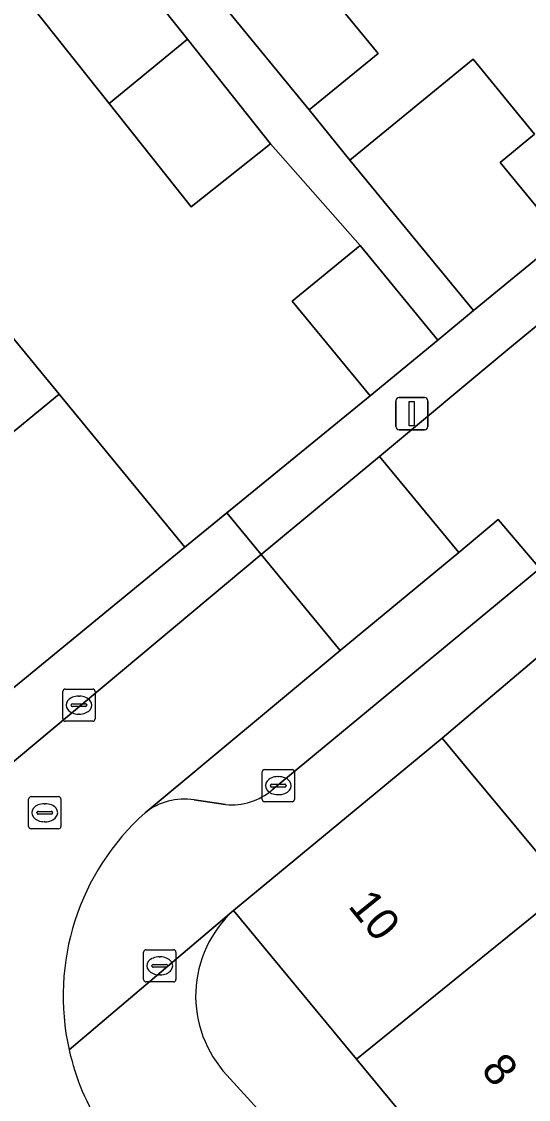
# Model space of a CAD drawing. Extents: x 159039 to 160102, y 381214 to 382524.
# Drawn here: x 159618.72 to 159634.45, y 381905.02 to 381938.48 of the extents above; entities that cross this region are included whole.
import ezdxf

# ---------------------------------------------------------------- set-up
doc = ezdxf.new("R2010")
doc.units = 0
for name, color, linetype in [('IMGEO_Brandkraan', 7, 'Continuous'), ('IMGEO_Erf', 7, 'Continuous'), ('IMGEO_Kolk', 7, 'Continuous'), ('IMGEO_Lichtmast', 7, 'Continuous'), ('IMGEO_Muur', 7, 'Continuous'), ('IMGEO_Pand', 7, 'Continuous'), ('IMGEO_Pand_nummerreeks', 7, 'Continuous'), ('IMGEO_Parkeervlak_open', 7, 'Continuous'), ('IMGEO_Rijbaan_lokaal_open', 7, 'Continuous'), ('IMGEO_Rioolput', 7, 'Continuous'), ('IMGEO_Voetpad_open', 7, 'Continuous')]:
    doc.layers.add(name, color=color, linetype=linetype)

msp = doc.modelspace()

# ---------------------------------------------------------------- linework, layer by layer
at = {"layer": 'IMGEO_Brandkraan'}
for p, q in [((159622.51, 381908.74), (159622.51, 381909.592)), ((159622.585, 381909.666), (159623.437, 381909.666)), ((159623.511, 381909.592), (159623.511, 381908.74)), ((159622.769, 381909.16), (159622.769, 381909.172)), ((159622.812, 381909.209), (159623.21, 381909.209)), ((159622.998, 381909.446), (159623.023, 381909.446)), ((159623.253, 381909.172), (159623.253, 381909.16)), ((159623.207, 381909.123), (159622.809, 381909.123)), ((159623.021, 381908.886), (159622.996, 381908.886)), ((159623.437, 381908.666), (159622.585, 381908.666))]:
    msp.add_line(p, q, dxfattribs=at)
for points in [[(159622.51, 381908.74), (159622.51, 381909.592)], [(159622.585, 381909.666), (159623.437, 381909.666)], [(159623.511, 381909.592), (159623.511, 381908.74)], [(159623.437, 381908.666), (159622.585, 381908.666)]]:
    msp.add_lwpolyline(points, dxfattribs=at)
for centre, radius, start, end in [((159622.587, 381909.59), 0.0765, 91.552, 178.448), ((159622.587, 381909.59), 0.0765, 91.552, 178.448), ((159623.435, 381909.59), 0.0765, 1.552, 88.448), ((159623.435, 381909.59), 0.0765, 1.552, 88.448), ((159622.809, 381909.169), 0.0403, 85.8775, 175.7526), ((159622.806, 381909.159), 0.0366, 178.938, 274.7102), ((159623.21, 381909.166), 0.043, 264.8664, 352.4533), ((159623.214, 381909.171), 0.0386, 1.7309, 96.639), ((159622.587, 381908.742), 0.0765, 181.552, 268.448), ((159622.587, 381908.742), 0.0765, 181.552, 268.448), ((159623.435, 381908.742), 0.0765, 271.552, 358.448), ((159623.435, 381908.742), 0.0765, 271.552, 358.448)]:
    msp.add_arc(centre, radius, start, end, dxfattribs=at)
for centre, major_axis, ratio, start_param, end_param in [((159622.997, 381909.166), (-0.387, 0.002), 0.722429, 4.712389, 7.853982), ((159623.022, 381909.166), (-0.39, 0.002), 0.717154, 1.570796, 4.712389)]:
    msp.add_ellipse(centre, major_axis=major_axis, ratio=ratio, start_param=start_param, end_param=end_param, dxfattribs=at)
at = {"layer": 'IMGEO_Erf'}
for points in [[(159635.563, 381966.926), (159634.375, 381968.349), (159600.304, 381940.359), (159598.759, 381939.089), (159601.3, 381936.01), (159600.597, 381935.418), (159616.549, 381916.223), (159617.368, 381916.893), (159613.468, 381921.64), (159609.664, 381926.27), (159605.86, 381930.902), (159601.961, 381935.647), (159608.384, 381940.923), (159612.283, 381936.177), (159616.087, 381931.546), (159619.891, 381926.915), (159623.79, 381922.169), (159625.094, 381923.234), (159629.536, 381926.863), (159627.122, 381929.805), (159629.225, 381931.531), (159626.448, 381934.691), (159623.987, 381932.737), (159621.441, 381935.944)], [(159621.441, 381935.944), (159619.077, 381938.921), (159621.538, 381940.875), (159620.244, 381942.504), (159621.348, 381943.411), (159622.328, 381942.219), (159624.461, 381943.973), (159627.084, 381940.783), (159629.785, 381937.498), (159627.652, 381935.744), (159628.91, 381934.186), (159632.732, 381937.322), (159634.644, 381934.991), (159633.572, 381934.111), (159635.493, 381931.77)], [(159637.136, 381920.774), (159631.769, 381916.237), (159632.522, 381915.331), (159635.652, 381911.563)], [(159632.954, 381901.623), (159629.113, 381906.267), (159625.296, 381910.882)], [(159625.093, 381905.776), (159642.752, 381886.384), (159643.706, 381885.337), (159647.698, 381888.721), (159649.918, 381885.992), (159645.971, 381882.892), (159646.785, 381881.967), (159666.065, 381860.87)]]:
    msp.add_lwpolyline(points, dxfattribs=at)
msp.add_arc((159627.717, 381908.229), 3.592, 132.379, 223.0675, dxfattribs=at)
at = {"layer": 'IMGEO_Kolk'}
for p, q in [((159620.005, 381916.835), (159620.005, 381917.687)), ((159620.08, 381917.761), (159620.932, 381917.761)), ((159620.493, 381917.541), (159620.518, 381917.541)), ((159621.006, 381917.687), (159621.006, 381916.835)), ((159620.264, 381917.255), (159620.264, 381917.267)), ((159620.702, 381917.218), (159620.304, 381917.218)), ((159620.307, 381917.304), (159620.705, 381917.304)), ((159620.748, 381917.267), (159620.748, 381917.255)), ((159620.516, 381916.981), (159620.491, 381916.981)), ((159620.932, 381916.761), (159620.08, 381916.761)), ((159626.189, 381914.335), (159626.189, 381915.187)), ((159626.264, 381915.261), (159627.116, 381915.261)), ((159627.19, 381915.187), (159627.19, 381914.335)), ((159626.677, 381915.041), (159626.702, 381915.041)), ((159626.448, 381914.755), (159626.448, 381914.767)), ((159626.886, 381914.718), (159626.488, 381914.718)), ((159626.491, 381914.804), (159626.889, 381914.804)), ((159626.932, 381914.767), (159626.932, 381914.755)), ((159627.116, 381914.261), (159626.264, 381914.261)), ((159626.7, 381914.481), (159626.675, 381914.481))]:
    msp.add_line(p, q, dxfattribs=at)
for points in [[(159620.005, 381916.835), (159620.005, 381917.687)], [(159620.08, 381917.761), (159620.932, 381917.761)], [(159621.006, 381917.687), (159621.006, 381916.835)], [(159620.932, 381916.761), (159620.08, 381916.761)], [(159626.189, 381914.335), (159626.189, 381915.187)], [(159626.264, 381915.261), (159627.116, 381915.261)], [(159627.19, 381915.187), (159627.19, 381914.335)], [(159627.116, 381914.261), (159626.264, 381914.261)]]:
    msp.add_lwpolyline(points, dxfattribs=at)
for centre, radius, start, end in [((159620.082, 381917.685), 0.0765, 91.552, 178.448), ((159620.082, 381917.685), 0.0765, 91.552, 178.448), ((159620.93, 381917.685), 0.0765, 1.552, 88.448), ((159620.93, 381917.685), 0.0765, 1.552, 88.448), ((159620.304, 381917.264), 0.0403, 85.8775, 175.7526), ((159620.301, 381917.254), 0.0366, 178.938, 274.7102), ((159620.705, 381917.261), 0.043, 264.8664, 352.4533), ((159620.709, 381917.266), 0.0386, 1.7309, 96.639), ((159620.082, 381916.837), 0.0765, 181.552, 268.448), ((159620.082, 381916.837), 0.0765, 181.552, 268.448), ((159620.93, 381916.837), 0.0765, 271.552, 358.448), ((159620.93, 381916.837), 0.0765, 271.552, 358.448), ((159626.266, 381915.185), 0.0765, 91.552, 178.448), ((159626.266, 381915.185), 0.0765, 91.552, 178.448), ((159627.114, 381915.185), 0.0765, 1.552, 88.448), ((159627.114, 381915.185), 0.0765, 1.552, 88.448), ((159626.488, 381914.764), 0.0403, 85.8775, 175.7526), ((159626.485, 381914.754), 0.0366, 178.938, 274.7102), ((159626.889, 381914.761), 0.043, 264.8664, 352.4533), ((159626.893, 381914.766), 0.0386, 1.7309, 96.639), ((159626.266, 381914.337), 0.0765, 181.552, 268.448), ((159626.266, 381914.337), 0.0765, 181.552, 268.448), ((159627.114, 381914.337), 0.0765, 271.552, 358.448), ((159627.114, 381914.337), 0.0765, 271.552, 358.448)]:
    msp.add_arc(centre, radius, start, end, dxfattribs=at)
for centre, major_axis, ratio, start_param, end_param in [((159620.492, 381917.261), (-0.387, 0.002), 0.722429, 4.712389, 7.853982), ((159620.517, 381917.261), (-0.39, 0.002), 0.717154, 1.570796, 4.712389), ((159626.676, 381914.761), (-0.387, 0.002), 0.722429, 4.712389, 7.853982), ((159626.701, 381914.761), (-0.39, 0.002), 0.717154, 1.570796, 4.712389)]:
    msp.add_ellipse(centre, major_axis=major_axis, ratio=ratio, start_param=start_param, end_param=end_param, dxfattribs=at)
at = {"layer": 'IMGEO_Lichtmast'}
for p, q in [((159630.335, 381925.912), (159630.335, 381926.712)), ((159630.335, 381926.712), (159630.335, 381925.912)), ((159630.435, 381926.812), (159631.225, 381926.812)), ((159631.225, 381926.812), (159630.435, 381926.812)), ((159631.325, 381926.712), (159631.325, 381925.912)), ((159631.325, 381925.912), (159631.325, 381926.712)), ((159631.225, 381925.812), (159630.435, 381925.812)), ((159630.435, 381925.812), (159631.225, 381925.812))]:
    msp.add_line(p, q, dxfattribs=at)
msp.add_lwpolyline([(159630.755, 381926.687), (159630.905, 381926.687), (159630.905, 381925.937), (159630.755, 381925.937), (159630.755, 381926.687)], dxfattribs=at)
for centre, start, end in [((159630.435, 381926.712), 90, 180), ((159630.435, 381926.712), 90, 180), ((159631.225, 381926.712), 0, 90), ((159631.225, 381926.712), 360, 90), ((159630.435, 381925.912), 180, 270), ((159630.435, 381925.912), 180, 270), ((159631.225, 381925.912), 270, 0), ((159631.225, 381925.912), 270, 0)]:
    msp.add_arc(centre, 0.1, start, end, dxfattribs=at)
at = {"layer": 'IMGEO_Muur'}
msp.add_lwpolyline([(159623.79, 381922.169), (159629.536, 381926.863)], dxfattribs=at)
at = {"layer": 'IMGEO_Pand'}
for points in [[(159621.441, 381935.944), (159623.87, 381937.939), (159621.538, 381940.875), (159619.077, 381938.921)], [(159627.084, 381940.783), (159624.949, 381939.031), (159627.652, 381935.744), (159629.785, 381937.498)], [(159621.441, 381935.944), (159623.987, 381932.737), (159626.448, 381934.691), (159623.87, 381937.939)], [(159632.744, 381929.514), (159635.493, 381931.77), (159633.572, 381934.111), (159634.644, 381934.991), (159632.732, 381937.322), (159628.91, 381934.186)], [(159609.664, 381926.27), (159613.468, 381921.64), (159619.891, 381926.915), (159616.087, 381931.546)], [(159631.64, 381928.589), (159629.225, 381931.531), (159627.122, 381929.805), (159629.536, 381926.863)], [(159619.891, 381926.915), (159613.468, 381921.64), (159617.368, 381916.893), (159623.79, 381922.169)], [(159635.652, 381911.563), (159632.522, 381915.331), (159631.769, 381916.237), (159626.723, 381912.063), (159625.296, 381910.882), (159629.113, 381906.267)], [(159639.504, 381906.927), (159635.652, 381911.563), (159629.113, 381906.267), (159632.954, 381901.623)]]:
    msp.add_lwpolyline(points, close=True, dxfattribs=at)
at = {"layer": 'IMGEO_Parkeervlak_open'}
for points in [[(159626.501, 381914.629), (159634.804, 381921.508), (159633.509, 381923.021), (159632.286, 381922.003), (159628.611, 381918.954), (159622.557, 381913.92)], [(159624.076, 381914.319), (159625.055, 381914.173)]]:
    msp.add_lwpolyline(points, dxfattribs=at)
for centre, radius, start, end in [((159625.228, 381916.146), 1.98, 264.9924, 310.0133), ((159623.767, 381912.404), 1.94, 80.8407, 128.5944)]:
    msp.add_arc(centre, radius, start, end, dxfattribs=at)
at = {"layer": 'IMGEO_Rijbaan_lokaal_open'}
for points in [[(159669.554, 381955.245), (159661.06, 381948.222), (159659.769, 381949.834), (159657.442, 381947.905), (159652.154, 381943.516), (159649.586, 381941.383), (159650.867, 381939.766), (159641.997, 381932.408), (159640.703, 381934.004), (159636.733, 381930.706), (159633.809, 381928.298), (159629.825, 381924.985), (159632.286, 381922.003), (159633.509, 381923.021), (159634.804, 381921.508), (159635.327, 381921.942), (159638.23, 381924.343), (159658.001, 381940.7), (159672.054, 381952.235)], [(159629.825, 381924.985), (159626.155, 381921.936), (159628.611, 381918.954), (159632.286, 381922.003)]]:
    msp.add_lwpolyline(points, close=True, dxfattribs=at)
msp.add_lwpolyline([(159622.557, 381913.92), (159628.611, 381918.954), (159626.155, 381921.936), (159618.057, 381915.162)], dxfattribs=at)
for centre, radius, start, end in [((159627.649, 381908.23), 7.636, 131.8229, 192.6064), ((159627.676, 381908.244), 7.665, 192.665, 212.8471)]:
    msp.add_arc(centre, radius, start, end, dxfattribs=at)
at = {"layer": 'IMGEO_Rioolput'}
for p, q in [((159618.942, 381913.494), (159618.942, 381914.346)), ((159619.017, 381914.42), (159619.869, 381914.42)), ((159619.43, 381914.2), (159619.455, 381914.2)), ((159619.943, 381914.346), (159619.943, 381913.494)), ((159619.201, 381913.914), (159619.201, 381913.926)), ((159619.639, 381913.877), (159619.241, 381913.877)), ((159619.244, 381913.963), (159619.642, 381913.963)), ((159619.685, 381913.926), (159619.685, 381913.914)), ((159619.453, 381913.64), (159619.428, 381913.64)), ((159619.869, 381913.42), (159619.017, 381913.42))]:
    msp.add_line(p, q, dxfattribs=at)
for points in [[(159618.942, 381913.494), (159618.942, 381914.346)], [(159619.017, 381914.42), (159619.869, 381914.42)], [(159619.943, 381914.346), (159619.943, 381913.494)], [(159619.869, 381913.42), (159619.017, 381913.42)]]:
    msp.add_lwpolyline(points, dxfattribs=at)
for centre, radius, start, end in [((159619.019, 381914.344), 0.0765, 91.552, 178.448), ((159619.019, 381914.344), 0.0765, 91.552, 178.448), ((159619.867, 381914.344), 0.0765, 1.552, 88.448), ((159619.867, 381914.344), 0.0765, 1.552, 88.448), ((159619.241, 381913.923), 0.0403, 85.8775, 175.7526), ((159619.238, 381913.913), 0.0366, 178.938, 274.7102), ((159619.642, 381913.92), 0.043, 264.8664, 352.4533), ((159619.646, 381913.925), 0.0386, 1.7309, 96.639), ((159619.019, 381913.496), 0.0765, 181.552, 268.448), ((159619.019, 381913.496), 0.0765, 181.552, 268.448), ((159619.867, 381913.496), 0.0765, 271.552, 358.448), ((159619.867, 381913.496), 0.0765, 271.552, 358.448)]:
    msp.add_arc(centre, radius, start, end, dxfattribs=at)
for centre, major_axis, ratio, start_param, end_param in [((159619.429, 381913.92), (-0.387, 0.002), 0.722429, 4.712389, 7.853982), ((159619.454, 381913.92), (-0.39, 0.002), 0.717154, 1.570796, 4.712389)]:
    msp.add_ellipse(centre, major_axis=major_axis, ratio=ratio, start_param=start_param, end_param=end_param, dxfattribs=at)
at = {"layer": 'IMGEO_Voetpad_open'}
msp.add_lwpolyline([(159624.949, 381939.031), (159622.328, 381942.219), (159621.348, 381943.411), (159620.244, 381942.504), (159621.538, 381940.875), (159623.87, 381937.939), (159626.448, 381934.691), (159629.225, 381931.531), (159631.64, 381928.589), (159632.744, 381929.514), (159628.91, 381934.186), (159627.652, 381935.744)], close=True, dxfattribs=at)
for points in [[(159658.001, 381940.7), (159638.23, 381924.343), (159635.327, 381921.942), (159634.804, 381921.508), (159626.501, 381914.629)], [(159631.769, 381916.237), (159637.136, 381920.774), (159639.208, 381922.491), (159640.373, 381923.463), (159645.086, 381927.37), (159649.679, 381931.178), (159654.386, 381935.081), (159659.744, 381928.618), (159660.581, 381929.302), (159663.284, 381931.576), (159662.616, 381932.374), (159662.241, 381932.765), (159658.759, 381936.462)], [(159635.493, 381931.77), (159632.744, 381929.514), (159631.64, 381928.589), (159629.536, 381926.863), (159625.094, 381923.234), (159626.155, 381921.936), (159629.825, 381924.985), (159633.809, 381928.298), (159636.733, 381930.706)], [(159618.057, 381915.162), (159626.155, 381921.936), (159625.094, 381923.234), (159623.79, 381922.169), (159617.368, 381916.893), (159616.549, 381916.223), (159613.279, 381913.319)], [(159620.197, 381906.563), (159625.296, 381910.882), (159626.723, 381912.063), (159631.769, 381916.237)], [(159625.055, 381914.173), (159624.076, 381914.319)], [(159625.296, 381910.882), (159620.197, 381906.563)], [(159625.068, 381902.872), (159640.475, 381885.985), (159641.33, 381885.048), (159642.752, 381886.384), (159625.093, 381905.776)]]:
    msp.add_lwpolyline(points, dxfattribs=at)
for centre, radius, start, end in [((159625.228, 381916.146), 1.98, 264.9924, 310.0133), ((159623.767, 381912.404), 1.94, 80.8407, 128.5944), ((159627.649, 381908.23), 7.636, 131.8229, 192.6064), ((159627.717, 381908.229), 3.592, 132.379, 223.0675), ((159627.676, 381908.244), 7.665, 192.665, 212.8471)]:
    msp.add_arc(centre, radius, start, end, dxfattribs=at)

# ---------------------------------------------------------------- texts
at = {"layer": 'IMGEO_Pand_nummerreeks'}
for s, p in [('10', (159628.829, 381911.014)), ('8', (159632.951, 381905.927))]:
    msp.add_text(s, height=1, rotation=309.0086, dxfattribs=at).set_placement(p)

doc.saveas('drawing.dxf')
